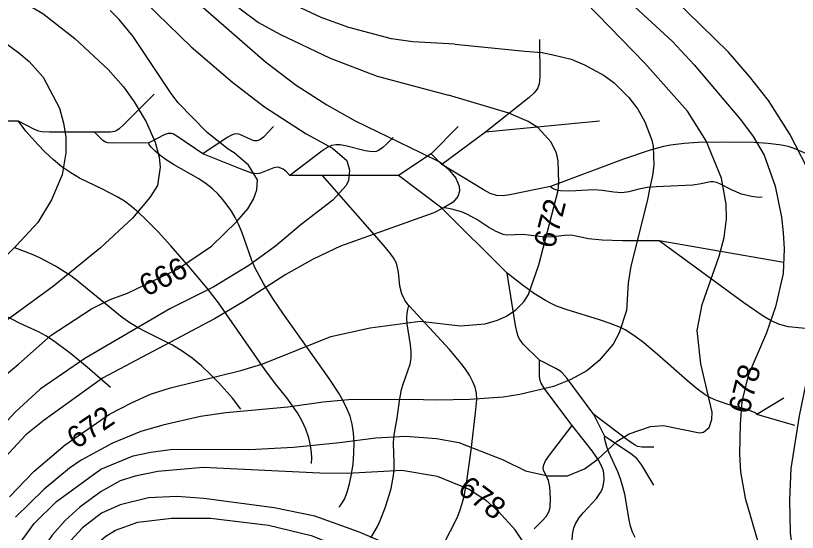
# Model space of a CAD drawing. Extents: x -709584 to -702006, y -1161789 to -1157496.
# Drawn here: x -707043.2 to -706683.3, y -1161446.2 to -1161208.4 of the extents above; entities that cross this region are included whole.
import ezdxf

# ---------------------------------------------------------------- set-up
doc = ezdxf.new("R2010")
doc.units = 0
for name, color, linetype in [('120_vrstevnice hlavní', 7, 'Continuous'), ('121_vrstevnice hlavní_popis', 7, 'Continuous'), ('122_vrstevnice základní', 7, 'Continuous'), ('411_akumulovaný odtok', 7, 'Continuous')]:
    doc.layers.add(name, color=color, linetype=linetype)

msp = doc.modelspace()

# ---------------------------------------------------------------- linework, layer by layer
at = {"layer": '120_vrstevnice hlavní'}
for points in [[(-707050.67, -1161141.91), (-707033.31, -1161148.42), (-707020.3, -1161154.64), (-707006.99, -1161162.6), (-706992.81, -1161173.3), (-706928.16, -1161229.71), (-706914.13, -1161240.42), (-706899.95, -1161249.53), (-706886.93, -1161256.91), (-706856.56, -1161271.51), (-706847.79, -1161275.8)], [(-706631.51, -1161550.91), (-706641.2, -1161542.22), (-706652.88, -1161530.25), (-706660.86, -1161520.56), (-706674.8, -1161495.18), (-706680.95, -1161476.95), (-706684.66, -1161461.56), (-706686.51, -1161446.18), (-706686.79, -1161431.36), (-706686.22, -1161416.82), (-706682.38, -1161392.6), (-706678.39, -1161373.22), (-706671.26, -1161344.15), (-706667.98, -1161324.49), (-706667.84, -1161319.36), (-706670.55, -1161303.97), (-706676.25, -1161283.45), (-706686.79, -1161262.93), (-706696.62, -1161247.54), (-706705.32, -1161236.42), (-706715.01, -1161225.31), (-706740.37, -1161200.37)], [(-706847.79, -1161275.8), (-706844.1, -1161278.85), (-706840.59, -1161283.26), (-706839.04, -1161286.89), (-706838.83, -1161289.27), (-706839.66, -1161291.66), (-706841.87, -1161294.23), (-706845.94, -1161296.79), (-706850.7, -1161299.11)], [(-706850.7, -1161299.11), (-706893.73, -1161314.47), (-706906.32, -1161320.55), (-706918.81, -1161327.54), (-706938.14, -1161339.93), (-706951.73, -1161347.89), (-707003.23, -1161375.22), (-707030.13, -1161394.61), (-707038.52, -1161401.26), (-707051.83, -1161415.58)], [(-706869.84, -1161452.6), (-706885.36, -1161445.99), (-706905.45, -1161438.72), (-706924.25, -1161434.82), (-706956.65, -1161430.62), (-706969.09, -1161429.61), (-706982.11, -1161430.33), (-706995.13, -1161433.52), (-707003.66, -1161437.28), (-707012.48, -1161444.07), (-707019.83, -1161452.05), (-707030.42, -1161467.22), (-707040.26, -1161485.01), (-707070.92, -1161531.15), (-707077.72, -1161539.97), (-707089, -1161552.41), (-707114.46, -1161574.98), (-707129.36, -1161584.96), (-707141.51, -1161592.33), (-707194.16, -1161618.37), (-707213.83, -1161629.8), (-707224.1, -1161637.9), (-707227.47, -1161641.03)]]:
    msp.add_lwpolyline(points, dxfattribs=at)
for points in [[(-706847.79, -1161275.8), (-706847.79, -1161275.8)], [(-706850.7, -1161299.11), (-706850.7, -1161299.11)]]:
    msp.add_open_spline(points, degree=1, dxfattribs=at)
at = {"layer": '122_vrstevnice základní'}
for points in [[(-706841.03, -1161221.61), (-706860.36, -1161220.5), (-706870.15, -1161219.15), (-706889.83, -1161213.95), (-706902.55, -1161209.32), (-706921.36, -1161200.35), (-706937.56, -1161190.37), (-706948.26, -1161182.7), (-706956.94, -1161174.89), (-706975.89, -1161155.07), (-706988.18, -1161143.94), (-707005.4, -1161129.91), (-707022.9, -1161118.77), (-707034.47, -1161112.98), (-707046.04, -1161108.64)], [(-707067.45, -1161120.79), (-707035.05, -1161133.67), (-707024.63, -1161138.88), (-707007.28, -1161149.72), (-706983.84, -1161166.5), (-706968.08, -1161179.67), (-706952.46, -1161194.42), (-706939.29, -1161205.84), (-706931.48, -1161211.63), (-706921.65, -1161216.98), (-706898.5, -1161227.98), (-706876.81, -1161236.22), (-706843.96, -1161245.06)], [(-707093.2, -1161144.37), (-707034.47, -1161166.79), (-707015.09, -1161176.63), (-707008.43, -1161180.68), (-706994.26, -1161191.81), (-706962.44, -1161222.77), (-706943.2, -1161239.26), (-706928.73, -1161250.4), (-706909.5, -1161262.83), (-706897.35, -1161269.49), (-706890.69, -1161275.13), (-706889.54, -1161279.61), (-706889.97, -1161284.24), (-706891.13, -1161286.56), (-706897.2, -1161293.36), (-706911.81, -1161304.49), (-706923.67, -1161314.47), (-706935.82, -1161323.44), (-706952.02, -1161333.28), (-706972.27, -1161343.4), (-707011.33, -1161366.11)], [(-707061.08, -1161191.38), (-707038.81, -1161202.66), (-707030.71, -1161207.44), (-707015.96, -1161219.01), (-707000.62, -1161233.18), (-706993.54, -1161241.14), (-706988.62, -1161248.08), (-706983.12, -1161257.34), (-706979.07, -1161266.6), (-706977.19, -1161273.54), (-706976.76, -1161278.17), (-706977.91, -1161286.65), (-706981.44, -1161292.04), (-706989.48, -1161301.6), (-707004.09, -1161315.2), (-707025.79, -1161332.84), (-707051.54, -1161351.65)], [(-706773.43, -1161190.26), (-706740.8, -1161220.32), (-706730.82, -1161231.15), (-706709.59, -1161256.23), (-706703.75, -1161264.07), (-706698.62, -1161272.62), (-706693.49, -1161286.87), (-706690.64, -1161301.12), (-706689.93, -1161308.24), (-706689.41, -1161315.76), (-706689.93, -1161327.05), (-706693.35, -1161342.44), (-706697.62, -1161354.41), (-706706.03, -1161373.93), (-706708.88, -1161386.04), (-706709.73, -1161396.3), (-706710.02, -1161410.27), (-706709.45, -1161418.25), (-706707.31, -1161430.5), (-706701.33, -1161451.02)], [(-706863.52, -1161401.93), (-706849.52, -1161403), (-706839.26, -1161404.85), (-706818.74, -1161412.83), (-706808.48, -1161417.82), (-706798.22, -1161420.24), (-706789.1, -1161420.1), (-706781.41, -1161416.96), (-706775.14, -1161412.55), (-706766.31, -1161404.28), (-706760.75, -1161400.86), (-706750.92, -1161397.44), (-706744.93, -1161397.01), (-706728.4, -1161400.43), (-706726.55, -1161400.15), (-706723.98, -1161397.87), (-706722.68, -1161394.21), (-706722.56, -1161390.89), (-706727.83, -1161368.66), (-706729.4, -1161353.27), (-706727.12, -1161341.3), (-706719.28, -1161319.07), (-706717, -1161310.52), (-706716, -1161301.97), (-706716.15, -1161295.13), (-706718.28, -1161283.16), (-706725.27, -1161266.06), (-706733.96, -1161252.38), (-706753.62, -1161230.3), (-706786.25, -1161196.53)], [(-707053.13, -1161377.97), (-707041.99, -1161368.86), (-707026.95, -1161355.41), (-707008.29, -1161343.4), (-706999.76, -1161339.06), (-706991.66, -1161336.17), (-706968.66, -1161325.03), (-706953.03, -1161314.51), (-706941.46, -1161303.19), (-706936.4, -1161297.26), (-706933.65, -1161292.92), (-706932.21, -1161288.58), (-706931.92, -1161283.95), (-706935.97, -1161277.3), (-706942.62, -1161271.51), (-706945.37, -1161269.92), (-706955.06, -1161262.26), (-706968.37, -1161248.52), (-706971.69, -1161244.32), (-706989.05, -1161218), (-706995.56, -1161210.19), (-706999.76, -1161206.14)], [(-707059.64, -1161212.5), (-707041.7, -1161225.52), (-707037.07, -1161229.57), (-707030.56, -1161236.8), (-707023.04, -1161250.98), (-707021.16, -1161257.92), (-707020.15, -1161264.28), (-707020.15, -1161271.51), (-707021.74, -1161281.64), (-707026.66, -1161293.21), (-707033.02, -1161303.62), (-707042.86, -1161314.18), (-707070.92, -1161341.67)], [(-706841.03, -1161221.61), (-706808.77, -1161224.74), (-706800.88, -1161225.47), (-706795.09, -1161226.59), (-706787.48, -1161228.53), (-706781.41, -1161231.01), (-706772.29, -1161236), (-706767.73, -1161239.42), (-706760.89, -1161246.11), (-706756.76, -1161251.53), (-706753.62, -1161257.23), (-706750.35, -1161265.78), (-706749.78, -1161268.63), (-706749.49, -1161277.18), (-706750.07, -1161282.02), (-706751.25, -1161287.49), (-706752.56, -1161293.73), (-706760.04, -1161323.63), (-706761.18, -1161331.32), (-706762.03, -1161344.15), (-706765.31, -1161354.41), (-706768.16, -1161359.54), (-706774.57, -1161367.09), (-706780.27, -1161371.79), (-706787.96, -1161376.07), (-706795.66, -1161379.06), (-706811.05, -1161382.76), (-706818.74, -1161383.9), (-706834.13, -1161385.04), (-706849.52, -1161385.33), (-706861.42, -1161385.09)], [(-706856.92, -1161348.95), (-706838.41, -1161351.13), (-706827.01, -1161350.28), (-706821.41, -1161348.62), (-706817.32, -1161346.71), (-706813.01, -1161343.78), (-706809.34, -1161340.16), (-706807.06, -1161336.74), (-706802.36, -1161323.06), (-706793.52, -1161288.86), (-706793.09, -1161285.44), (-706793.52, -1161275.18), (-706794.23, -1161271.76), (-706796.66, -1161266.63), (-706802.64, -1161260.08), (-706807.34, -1161257.08), (-706816.18, -1161253.24), (-706843.96, -1161245.06)], [(-707046.04, -1161429.9), (-707034.76, -1161418.04), (-707020.44, -1161405.89), (-707000.05, -1161391.86), (-706989.92, -1161386.51), (-706981.1, -1161382.6), (-706971.98, -1161379.71), (-706939.58, -1161371.75), (-706929.46, -1161368.57), (-706898.07, -1161356.13), (-706879.99, -1161352.08), (-706861.64, -1161349.56), (-706856.92, -1161348.95)], [(-707011.33, -1161366.11), (-707031.87, -1161380.29), (-707043.44, -1161390.85), (-707058.62, -1161407.19), (-707086.98, -1161443.21), (-707112.58, -1161477.2), (-707115.76, -1161482.12), (-707133.26, -1161504.54), (-707145.27, -1161517.55), (-707155.25, -1161526.09), (-707176.8, -1161541.71), (-707203.12, -1161555.16), (-707239.58, -1161570.93), (-707251.73, -1161576.86), (-707282.1, -1161594.65), (-707294.25, -1161602.75), (-707302.5, -1161609.26), (-707309.58, -1161615.91), (-707319.42, -1161629.65), (-707324.54, -1161641.03)], [(-706861.43, -1161385.09), (-706889.97, -1161385.2), (-706901.69, -1161386.22), (-706917.89, -1161388.53), (-706946.53, -1161391.14), (-706958.1, -1161392.87), (-706975.46, -1161396.78), (-706985.58, -1161399.81), (-706998.6, -1161405.17), (-707013.06, -1161412.98), (-707018.41, -1161416.59), (-707030.13, -1161426.28), (-707043.29, -1161439.16)], [(-707053.71, -1161468.23), (-707034.76, -1161442.05), (-707024.49, -1161431.93), (-707003.95, -1161417.17), (-706989.05, -1161410.95), (-706980.95, -1161409.22), (-706970.83, -1161407.91), (-706935.53, -1161408.06), (-706915.28, -1161407.05), (-706894.17, -1161404.88), (-706877.33, -1161402.61), (-706863.53, -1161401.93)], [(-706865.5, -1161417.74), (-706890.51, -1161419.02), (-706903.13, -1161418.91), (-706956.94, -1161416.3), (-706977.77, -1161418.18), (-706988.18, -1161420.35), (-706995.13, -1161422.52), (-707003.81, -1161427.3), (-707013.64, -1161434.53), (-707020.44, -1161440.75), (-707026.37, -1161447.4), (-707040.98, -1161468.52), (-707052.12, -1161487.03), (-707073.23, -1161515.96), (-707093.77, -1161539.4), (-707125.45, -1161567.89), (-707167.69, -1161596.96), (-707177.67, -1161602.75), (-707222.8, -1161624.16), (-707236.68, -1161631.39), (-707243.63, -1161636.02), (-707247.82, -1161639.92), (-707248.61, -1161641.03)], [(-706792.67, -1161475.81), (-706813.33, -1161445.03), (-706821.02, -1161436.49), (-706826.44, -1161431.64), (-706834.7, -1161426.23), (-706848.95, -1161420.53), (-706865.5, -1161417.74)], [(-707046.48, -1161520.59), (-707035.05, -1161501.79), (-707028.97, -1161489.64), (-707021.74, -1161472.28), (-707015.81, -1161461.87), (-707008.14, -1161453.33), (-707001.78, -1161447.98), (-706997.3, -1161445.23), (-706987.03, -1161441.47), (-706971.41, -1161439.59), (-706953.47, -1161439.59), (-706926.85, -1161442.92), (-706907.18, -1161447.69), (-706887.67, -1161455.24), (-706871.27, -1161464.03)]]:
    msp.add_lwpolyline(points, dxfattribs=at)
for points in [[(-706841.03, -1161221.61), (-706841.03, -1161221.61)], [(-706843.96, -1161245.06), (-706843.96, -1161245.06)], [(-706856.92, -1161348.95), (-706856.92, -1161348.95)], [(-706861.42, -1161385.09), (-706861.43, -1161385.09)], [(-706863.53, -1161401.93), (-706863.52, -1161401.93)], [(-706865.5, -1161417.74), (-706865.5, -1161417.74)]]:
    msp.add_open_spline(points, degree=1, dxfattribs=at)
at = {"layer": '411_akumulovaný odtok'}
for p, q in [((-707041.99, -1161257), (-707061.99, -1161257)), ((-706774.49, -1161257), (-706826.99, -1161262)), ((-706839.49, -1161259.5), (-706851.99, -1161272)), ((-706826.99, -1161262), (-706846.99, -1161277)), ((-706851.99, -1161272), (-706866.99, -1161282)), ((-706846.99, -1161277), (-706851.99, -1161272)), ((-706901.99, -1161282), (-706916.99, -1161282)), ((-706866.99, -1161282), (-706901.99, -1161282)), ((-706846.99, -1161297), (-706866.99, -1161282)), ((-706816.99, -1161327), (-706846.99, -1161297)), ((-706689.49, -1161322), (-706746.99, -1161312)), ((-706689.49, -1161384.5), (-706701.99, -1161392)), ((-706771.99, -1161402), (-706776.99, -1161392)), ((-706684.49, -1161397), (-706701.99, -1161392))]:
    msp.add_line(p, q, dxfattribs=at)
for points in [[(-706801.99, -1161219.5), (-706801.85, -1161236.71), (-706802.19, -1161239.77), (-706802.79, -1161241.62), (-706803.28, -1161242.45), (-706804.56, -1161243.97), (-706806.86, -1161246.06), (-706826.99, -1161262)], [(-706979.49, -1161244.5), (-706993.56, -1161258.66), (-706995.55, -1161260.5), (-706996.61, -1161261.26), (-706997.76, -1161261.76), (-706999.63, -1161262.07), (-707006.99, -1161262)], [(-707006.99, -1161262), (-707027.71, -1161262.04), (-707031.23, -1161261.83), (-707032.57, -1161261.53), (-707034.5, -1161260.79), (-707041.99, -1161257)], [(-706906.99, -1161414.5), (-706906.83, -1161412.08), (-706907, -1161409.5), (-706907.45, -1161406.27), (-706908.27, -1161402.62), (-706909.56, -1161398.73), (-706911.3, -1161394.96), (-706913.46, -1161391.25), (-706918.43, -1161384.28), (-706923.58, -1161377.82), (-706928.52, -1161371.29), (-706949.89, -1161340.61), (-706955.03, -1161333.9), (-706963.29, -1161323.98), (-706971.81, -1161314.29), (-706977.6, -1161307.98), (-706983.56, -1161301.91), (-706986.64, -1161299.03), (-706989.83, -1161296.32), (-706993.18, -1161293.84), (-706996.42, -1161291.81), (-707003.23, -1161288.27), (-707013.91, -1161283.17), (-707017.87, -1161280.83), (-707021.9, -1161278.03), (-707025.86, -1161274.78), (-707029.58, -1161271.3), (-707032.99, -1161267.79), (-707038.49, -1161261.53), (-707041.99, -1161257)], [(-706924.49, -1161259.5), (-706929.18, -1161264.38), (-706930.38, -1161265.35), (-706931.53, -1161265.94), (-706932.13, -1161266.08), (-706933.37, -1161265.97), (-706934.66, -1161265.54), (-706939.97, -1161263.17), (-706941.28, -1161262.85), (-706942.6, -1161262.91), (-706943.93, -1161263.39), (-706945.91, -1161264.49), (-706956.99, -1161272)], [(-706981.99, -1161267), (-706998.22, -1161267.05), (-707000.86, -1161266.9), (-707001.84, -1161266.65), (-707003.06, -1161265.93), (-707006.99, -1161262)], [(-706956.99, -1161272), (-706969.08, -1161263.86), (-706970.54, -1161263.02), (-706971.52, -1161262.64), (-706973, -1161262.64), (-706974.48, -1161263.16), (-706981.99, -1161267)], [(-706869.49, -1161264.5), (-706872.16, -1161267.33), (-706874.14, -1161269.12), (-706876.23, -1161270.55), (-706877.24, -1161270.95), (-706878.21, -1161271.1), (-706880.2, -1161271), (-706882.26, -1161270.62), (-706890.68, -1161268.51), (-706893.8, -1161267.92), (-706895.82, -1161267.81), (-706897.75, -1161268.18), (-706899.58, -1161269.03), (-706902.24, -1161270.75), (-706916.99, -1161282)], [(-706894.49, -1161434.5), (-706893.97, -1161434.18), (-706893.04, -1161432.93), (-706891.9, -1161430.86), (-706890.64, -1161427.71), (-706889.52, -1161423.83), (-706888.59, -1161419.4), (-706887.9, -1161414.62), (-706887.48, -1161409.72), (-706887.38, -1161404.89), (-706887.62, -1161400.35), (-706888.25, -1161396.32), (-706889.27, -1161392.75), (-706890.72, -1161389.12), (-706892.49, -1161385.59), (-706894.47, -1161382.13), (-706898.84, -1161375.33), (-706920.22, -1161345.26), (-706924.82, -1161338.52), (-706929.15, -1161331.69), (-706932.97, -1161324.69), (-706934.57, -1161321.09), (-706938.02, -1161310.93), (-706939.23, -1161307.58), (-706940.61, -1161304.44), (-706942.18, -1161301.39), (-706943.93, -1161298.45), (-706945.85, -1161295.61), (-706947.93, -1161292.92), (-706950.15, -1161290.46), (-706952.61, -1161288.12), (-706955.56, -1161285.76), (-706958.91, -1161283.49), (-706970.52, -1161276.99), (-706973.98, -1161274.82), (-706976.83, -1161272.68), (-706979.11, -1161270.66), (-706980.79, -1161268.94), (-706981.77, -1161267.67), (-706981.99, -1161267)], [(-706639.49, -1161282), (-706647.83, -1161280.75), (-706655.83, -1161279.32), (-706664.23, -1161277.5), (-706668.07, -1161276.46), (-706671.39, -1161275.34), (-706674.1, -1161274.23), (-706684.79, -1161269.6), (-706687.54, -1161268.72), (-706690.57, -1161268.02), (-706696.81, -1161267.21), (-706703.18, -1161266.84), (-706716.09, -1161266.66), (-706729.02, -1161266.85), (-706735.44, -1161267.21), (-706741.78, -1161267.99), (-706744.92, -1161268.63), (-706751.14, -1161270.31), (-706763.42, -1161274.49), (-706796.99, -1161287)], [(-706916.99, -1161282), (-706918.55, -1161280.38), (-706920.12, -1161279.11), (-706921.9, -1161278.26), (-706922.76, -1161278.16), (-706924.31, -1161278.47), (-706930.45, -1161280.99), (-706932.01, -1161281.26), (-706934.48, -1161280.91), (-706938.65, -1161279.44), (-706956.99, -1161272)], [(-706796.99, -1161287), (-706815.76, -1161290.89), (-706818.85, -1161291.33), (-706821.86, -1161291.27), (-706824.75, -1161290.28), (-706827.56, -1161288.79), (-706846.99, -1161277)], [(-706861.99, -1161342), (-706862.72, -1161341.34), (-706864.09, -1161339.42), (-706865.44, -1161336.46), (-706866.33, -1161332.86), (-706867, -1161326.51), (-706867.51, -1161323.7), (-706867.94, -1161322.36), (-706869.23, -1161319.9), (-706870.89, -1161317.57), (-706873.68, -1161314.18), (-706901.99, -1161282)], [(-706699.49, -1161292), (-706700.96, -1161292.06), (-706704.52, -1161291.64), (-706709.11, -1161290.51), (-706713.59, -1161288.61), (-706718.99, -1161285.79), (-706720.49, -1161285.22), (-706722, -1161284.94), (-706723.35, -1161284.97), (-706727.64, -1161285.82), (-706731.51, -1161286.37), (-706748.29, -1161287.21), (-706752.42, -1161287.57), (-706756.37, -1161288.26), (-706760.94, -1161289.52), (-706764.19, -1161289.93), (-706767.76, -1161289.7), (-706773.26, -1161288.88), (-706776.97, -1161288.57), (-706788.02, -1161289.27), (-706792.31, -1161289.11), (-706794.06, -1161288.75), (-706795.32, -1161288.29), (-706796.26, -1161287.78), (-706796.82, -1161287.33), (-706796.99, -1161287)], [(-706746.99, -1161312), (-706763.78, -1161312.05), (-706773.22, -1161311.81), (-706779.43, -1161311.18), (-706785.88, -1161309.69), (-706787.36, -1161309.48), (-706790.57, -1161309.57), (-706797.2, -1161310.33), (-706800.82, -1161310.16), (-706809.77, -1161309.07), (-706817.15, -1161309.4), (-706818.79, -1161309.09), (-706822.08, -1161307.76), (-706825.39, -1161305.84), (-706830.91, -1161302.31), (-706835.55, -1161299.83), (-706837.95, -1161298.78), (-706842.38, -1161297.42), (-706845.66, -1161296.94), (-706846.99, -1161297)], [(-706999.49, -1161379.5), (-707010.27, -1161370.2), (-707018.02, -1161363.86), (-707025.85, -1161358.01), (-707029.4, -1161355.69), (-707032.64, -1161353.9), (-707041.12, -1161350.03), (-707052.85, -1161344.14), (-707062.59, -1161340.51), (-707065.78, -1161339.15), (-707068.7, -1161337.64), (-707080.13, -1161330.8), (-707083.12, -1161329.29), (-707086.58, -1161327.89), (-707093.84, -1161325.75), (-707116.59, -1161320.77), (-707134.88, -1161315.32), (-707138.58, -1161314.32), (-707142.79, -1161313.45), (-707147.56, -1161312.8), (-707157.72, -1161312.09), (-707167.23, -1161311.9), (-707176.99, -1161312)], [(-706654.49, -1161369.5), (-706660.36, -1161363.37), (-706664.57, -1161359.33), (-706668.85, -1161355.84), (-706670.8, -1161354.62), (-706672.69, -1161353.76), (-706674.66, -1161353.16), (-706676.71, -1161352.75), (-706687.38, -1161351.54), (-706691.51, -1161350.59), (-706695.36, -1161348.93), (-706699.05, -1161346.77), (-706708, -1161340.55), (-706746.99, -1161312)], [(-706939.49, -1161389.5), (-706943.47, -1161384.47), (-706949.64, -1161377.44), (-706953.45, -1161373.51), (-706957.59, -1161369.61), (-706961.97, -1161365.98), (-706966.54, -1161362.76), (-706970.98, -1161360.11), (-706982.97, -1161354.11), (-706986.85, -1161352.02), (-706990.61, -1161349.74), (-706994.15, -1161347.28), (-706997.59, -1161344.63), (-707014.38, -1161330.69), (-707017.88, -1161328.11), (-707024.86, -1161323.71), (-707032.15, -1161319.88), (-707035.89, -1161318.17), (-707043.54, -1161315.27)], [(-706801.99, -1161367), (-706809.55, -1161359.54), (-706811.12, -1161357.51), (-706811.87, -1161356.01), (-706812.37, -1161354.41), (-706813.05, -1161351.04), (-706816.99, -1161327)], [(-706701.99, -1161392), (-706702.22, -1161391.63), (-706703.08, -1161391.07), (-706706.55, -1161389.69), (-706714.79, -1161387.48), (-706720.64, -1161385.58), (-706723.39, -1161384.29), (-706725.74, -1161382.88), (-706729.9, -1161379.82), (-706733.96, -1161376.47), (-706747.93, -1161364.17), (-706754, -1161359.04), (-706758.17, -1161355.85), (-706762.56, -1161353.07), (-706764.83, -1161351.93), (-706769.56, -1161350.01), (-706774.45, -1161348.38), (-706789.32, -1161343.84), (-706794.16, -1161342.08), (-706796.66, -1161340.95), (-706799.27, -1161339.54), (-706804.75, -1161336.07), (-706809.96, -1161332.37), (-706816.99, -1161327)], [(-706879.67, -1161448.69), (-706876.68, -1161443.5), (-706875.37, -1161440.7), (-706873.09, -1161434.92), (-706871.2, -1161429.01), (-706870.41, -1161426.04), (-706869.25, -1161420.07), (-706868.96, -1161417.09), (-706868.92, -1161414.12), (-706869.23, -1161405.34), (-706869.1, -1161402.49), (-706868.83, -1161400.4), (-706867.65, -1161393.62), (-706866.53, -1161385.67), (-706865.56, -1161380.46), (-706864.89, -1161377.95), (-706861.54, -1161368.74), (-706861.11, -1161366.19), (-706861.11, -1161363.18), (-706861.47, -1161359.96), (-706863, -1161350.31), (-706863.16, -1161347.51), (-706863.04, -1161345.3), (-706862.74, -1161343.57), (-706862.37, -1161342.43), (-706861.99, -1161342)], [(-706846.14, -1161451.49), (-706840.03, -1161439.43), (-706838.72, -1161436.26), (-706837.66, -1161432.96), (-706836.8, -1161429.57), (-706835.48, -1161422.61), (-706833.57, -1161408.43), (-706831.53, -1161391.19), (-706830.93, -1161385), (-706831.03, -1161382.12), (-706831.68, -1161379.31), (-706832.83, -1161376.55), (-706834.35, -1161373.83), (-706836.14, -1161371.14), (-706838.16, -1161368.44), (-706843.5, -1161362.11), (-706861.99, -1161342)], [(-706786.99, -1161397), (-706799.53, -1161380.35), (-706801.35, -1161377.49), (-706801.78, -1161376.27), (-706802.04, -1161374.36), (-706801.99, -1161367)], [(-706776.99, -1161392), (-706789.39, -1161375.4), (-706791.67, -1161372.71), (-706792.72, -1161371.82), (-706794.46, -1161370.72), (-706801.99, -1161367)], [(-706749.49, -1161407), (-706755.01, -1161407.01), (-706756.87, -1161406.65), (-706757.98, -1161406.13), (-706760.59, -1161404.35), (-706776.99, -1161392)], [(-706804.49, -1161444.5), (-706800.8, -1161440.92), (-706799.03, -1161438.83), (-706797.74, -1161436.7), (-706797.19, -1161434.7), (-706796.92, -1161430.53), (-706797.23, -1161425.29), (-706797.95, -1161422.36), (-706800.28, -1161417.62), (-706800.42, -1161416.86), (-706800.11, -1161415.11), (-706799.24, -1161413.33), (-706797.44, -1161410.63), (-706786.99, -1161397)], [(-706786.99, -1161474.5), (-706787.19, -1161452.17), (-706786.83, -1161447.18), (-706786.18, -1161444.03), (-706785.63, -1161442.54), (-706783.93, -1161439.69), (-706781.75, -1161437.05), (-706775.88, -1161430.59), (-706773.93, -1161427.87), (-706773.2, -1161426.42), (-706772.71, -1161424.99), (-706772.27, -1161421.98), (-706772.44, -1161418.92), (-706772.77, -1161417.41), (-706773.29, -1161415.95), (-706774.76, -1161413.11), (-706777.76, -1161408.71), (-706786.99, -1161397)], [(-706758.02, -1161448.5), (-706759.17, -1161446.01), (-706760.1, -1161443.3), (-706760.81, -1161440.48), (-706762.83, -1161428.62), (-706763.64, -1161425.2), (-706764.75, -1161421.61), (-706766.02, -1161418.36), (-706770.06, -1161409.32), (-706771.04, -1161406.8), (-706771.97, -1161403.4), (-706772.09, -1161402.41), (-706771.99, -1161402)], [(-706749.49, -1161424.5), (-706754.99, -1161415.23), (-706757.18, -1161412.19), (-706760.17, -1161409.83), (-706771.99, -1161402)]]:
    msp.add_lwpolyline(points, dxfattribs=at)

# ---------------------------------------------------------------- texts
at = {"layer": '121_vrstevnice hlavní_popis'}
for s, rotation, p in [('672', 75.6177, (-706795.27, -1161316.02)), ('666', 26.5165, (-706983.09, -1161337.91)), ('678', 75.9521, (-706705.55, -1161392.11)), ('672', 34.269, (-707015.28, -1161408.17)), ('678', 323.0713, (-706840.31, -1161427.47))]:
    msp.add_text(s, height=10, rotation=rotation, dxfattribs=at).set_placement(p)

doc.saveas('drawing.dxf')
